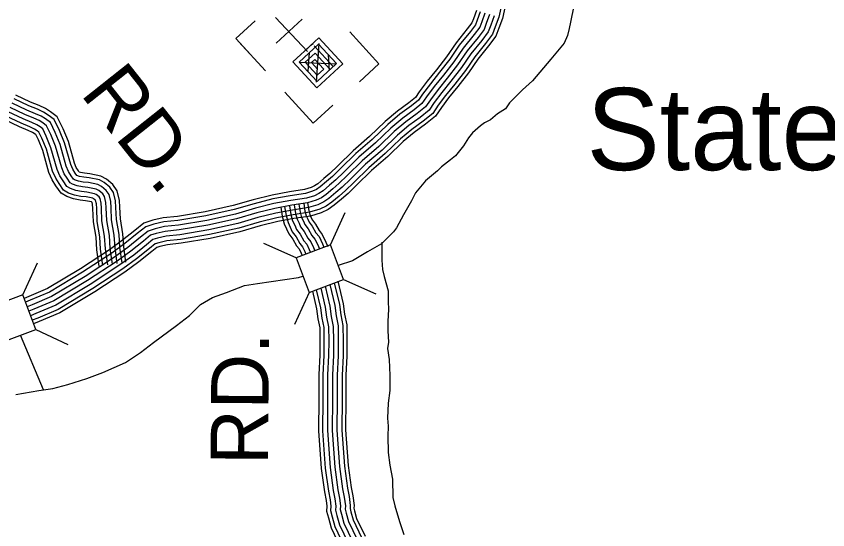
# Model space of a CAD drawing. Extents: x 1788175 to 1969470, y 584502 to 738744.
# Drawn here: x 1926145 to 1931371, y 608528 to 611833 of the extents above; entities that cross this region are included whole.
import ezdxf

# ---------------------------------------------------------------- set-up
doc = ezdxf.new("R2010")
doc.units = 0
for name, color, linetype in [('DESIGN - ROW - Right-of-Way and Easement Labels', 7, 'Continuous'), ('DESIGN - TRANSPORTATION - Text', 7, 'Continuous'), ('DESIGN - UTILITIES - Cable (Underground) with Text', 7, 'Continuous'), ('SURVEY - CONTOURS - Index with Text', 7, 'Continuous'), ('SURVEY - DRAINAGE - Storm Sewer', 7, 'Continuous'), ('SURVEY - TRANSPORTATION - Roads', 7, 'Continuous'), ('SURVEY - VEGETATION - Features with Text', 7, 'Continuous')]:
    doc.layers.add(name, color=color, linetype=linetype)

msp = doc.modelspace()

# ---------------------------------------------------------------- linework, layer by layer
at = {"layer": 'DESIGN - TRANSPORTATION - Text'}
for points in [[(1929731.3, 611877.7), (1929703.4, 611743.3)], [(1929706.5, 611757.7), (1929705.8, 611754.5), (1929696.3, 611710.3), (1929673, 611659.9), (1929588.4, 611556.6), (1929469.4, 611416.6)], [(1929469.4, 611416.6), (1929405.1, 611358.6), (1929321.4, 611275), (1929295.6, 611236.4), (1929244.2, 611204.2), (1929199.1, 611165.6), (1929160.5, 611146.3), (1929134.8, 611126.9), (1929083.3, 611081.9), (1929057.5, 611049.7), (1929025.3, 610998.2), (1928973.9, 610933.9), (1928941.7, 610908.1), (1928883.8, 610863.1), (1928858, 610837.3), (1928780.8, 610773), (1928716.4, 610695.7), (1928690.7, 610644.3), (1928639.2, 610554.2), (1928594.1, 610470.5), (1928574.8, 610444.7), (1928497.6, 610367.5), (1928407.5, 610316), (1928311, 610258.1), (1928219.4, 610229.9)], [(1928499.6, 610378.2), (1928499.2, 610264), (1928503.9, 610204), (1928514.5, 610158.1), (1928539.7, 610066.3), (1928540.6, 609996.3), (1928543.3, 609946.2), (1928538.3, 609870.1), (1928539.1, 609808), (1928542, 609736), (1928536.6, 609695.8), (1928547.5, 609623.9), (1928550.8, 609521.8), (1928550.1, 609423.7), (1928541.2, 609343.4), (1928536.5, 609247.3), (1928541.1, 609195.3), (1928538, 609131.1), (1928539.4, 609025), (1928550.4, 608943.1), (1928567.6, 608853.2), (1928571.2, 608735.1), (1928583.8, 608683.2), (1928613.1, 608581.5), (1928642.2, 608497.8)], [(1926142.1, 609398.9), (1926290.1, 609424.7), (1926380.2, 609437.5), (1926476.8, 609463.3), (1926599, 609501.9), (1926702, 609540.5), (1926850, 609604.9), (1926946.6, 609669.2), (1927030.2, 609733.6), (1927178.3, 609843), (1927261.9, 609907.4), (1927332.7, 609978.2), (1927410, 610023.2), (1927500.1, 610055.4), (1927615.9, 610100.4), (1927699.6, 610113.3), (1927963.4, 610151.9), (1927991.4, 610161.2)], [(1926321.7, 609429.2), (1926173.1, 609780.5)]]:
    msp.add_lwpolyline(points, dxfattribs=at)
at = {"layer": 'DESIGN - UTILITIES - Cable (Underground) with Text'}
for p, q in [((1927559, 611688.9), (1927685, 611804.5)), ((1927987.1, 611814.4), (1927819, 611660.2)), ((1927559, 611688.9), (1927655.4, 611583.8)), ((1928481.3, 611527.4), (1928292.6, 611733)), ((1927576.3, 611670), (1927749.7, 611481.1)), ((1928355.2, 611411.8), (1928481.3, 611527.4)), ((1927874.5, 611345.2), (1928058.4, 611145)), ((1928058.4, 611145), (1928184.4, 611260.7))]:
    msp.add_line(p, q, dxfattribs=at)
for points in [[(1927816, 611825.6), (1928020.3, 611606.7)], [(1928007.3, 611620.7), (1928010.2, 611617.5), (1928094.2, 611694.7), (1928248.5, 611526.6), (1928080.4, 611372.5), (1927926.3, 611540.4), (1928052.2, 611656.1), (1928057.5, 611650.4)], [(1928064.2, 611643), (1928187.2, 611509.1), (1928082.2, 611412.7), (1927966.5, 611538.7), (1928092.5, 611654.4), (1928208.2, 611528.4), (1928166.2, 611489.8), (1928069.8, 611594.8), (1928006.8, 611537), (1928083.9, 611453), (1928125.9, 611491.6), (1928068.1, 611554.5), (1928047.1, 611535.2), (1928085.6, 611493.3)], [(1928094.3, 611658.8), (1928077.1, 611408.5)], [(1928031.7, 611597.2), (1928022.3, 611479.6)], [(1928154.4, 611584.3), (1928160, 611484.6)], [(1927967, 611537.6), (1928203.3, 611526.5)]]:
    msp.add_lwpolyline(points, dxfattribs=at)
at = {"layer": 'SURVEY - CONTOURS - Index with Text'}
for points in [[(1929270.6, 611904.1), (1929252.8, 611826.7), (1929230.2, 611764.4), (1929212.7, 611717.5), (1929167.9, 611658.6), (1929098, 611572.7), (1929037.6, 611484.5), (1928969.2, 611395.4), (1928910.3, 611322.6), (1928862.8, 611259.9), (1928827, 611207), (1928765.1, 611157.4), (1928692.3, 611104.7), (1928620.5, 611044.4), (1928522, 610949.1), (1928415.4, 610857.6), (1928319.8, 610763.2), (1928265.1, 610711.1), (1928224.1, 610675.3), (1928177.8, 610636.3), (1928141.8, 610611.5), (1928099.4, 610590.8), (1928034.6, 610571.2), (1927929.3, 610555.2), (1927824.5, 610536.2), (1927710, 610507.3), (1927579.6, 610469.1), (1927390.5, 610427.6), (1927203.4, 610396.4), (1927115.2, 610387.3), (1927063.9, 610375.9), (1927039.8, 610367.9), (1927002.9, 610338.2), (1926920.6, 610272), (1926831, 610206.9), (1926638.3, 610080.5), (1926415.2, 609946.4), (1926283.6, 609890.7), (1926248.5, 609876.2)], [(1929294.6, 611898.3), (1929276.6, 611819.6), (1929253.4, 611755.9), (1929234.6, 611705.5), (1929187.3, 611643.4), (1929117.8, 611557.9), (1929057.7, 611469.9), (1928988.6, 611380.1), (1928929.7, 611307.3), (1928882.9, 611245.5), (1928845.4, 611190.1), (1928780.1, 611137.7), (1928707.6, 611085.2), (1928637.1, 611026), (1928538.6, 610930.8), (1928432.2, 610839.4), (1928337, 610745.5), (1928281.8, 610692.9), (1928240.2, 610656.5), (1928192.8, 610616.6), (1928154.3, 610590.1), (1928108.4, 610567.7), (1928040, 610547.1), (1927933.4, 610530.9), (1927829.7, 610512), (1927716.5, 610483.4), (1927585.7, 610445.2), (1927395.2, 610403.4), (1927206.7, 610371.9), (1927119.2, 610362.9), (1927070.5, 610352.1), (1927051.8, 610345.8), (1927018.4, 610319), (1926935.6, 610252.3), (1926845, 610186.6), (1926651.5, 610059.6), (1926426.5, 609924.3), (1926293.2, 609867.9), (1926257.1, 609853)], [(1929109, 611869.1), (1929089.7, 611816.2), (1929080.2, 611790.6), (1929050.2, 611751.2), (1928977.9, 611662.4), (1928916.4, 611572.4), (1928851.7, 611488.1), (1928792.4, 611415), (1928741, 611347.1), (1928715.7, 611309.7), (1928674.3, 611276.5), (1928600.2, 611222.8), (1928520.2, 611155.6), (1928421.1, 611059.8), (1928314, 610967.8), (1928215.6, 610870.7), (1928164.1, 610821.7), (1928126.6, 610788.9), (1928087, 610755.5), (1928066.1, 610741.1), (1928044.6, 610730.6), (1928001.6, 610717.6), (1927904.7, 610702.9), (1927792.8, 610682.6), (1927670.7, 610651.8), (1927542.5, 610614.3), (1927362.1, 610574.7), (1927183.4, 610544.9), (1927091.2, 610535.3), (1927024, 610520.4), (1926966.9, 610501.5), (1926909, 610454.8), (1926829.6, 610391), (1926745.9, 610330.1), (1926558.6, 610207.3), (1926347.1, 610080.1), (1926225.8, 610028.8), (1926196.6, 610016.7)], [(1929133.7, 611861.8), (1929113.8, 611807.3), (1929102.9, 611778), (1929070.4, 611735.3), (1928998.6, 611647), (1928937.2, 611557.3), (1928871.9, 611472.2), (1928812.7, 611399.1), (1928761.9, 611332.2), (1928734.8, 611292), (1928689.9, 611256), (1928616, 611202.5), (1928537.4, 611136.5), (1928438.4, 611040.8), (1928331.4, 610948.9), (1928233.5, 610852.3), (1928181.5, 610802.7), (1928143.3, 610769.3), (1928102.6, 610735), (1928079.1, 610718.9), (1928054, 610706.6), (1928007.2, 610692.5), (1927908.9, 610677.6), (1927798.2, 610657.5), (1927677.4, 610626.9), (1927548.9, 610589.3), (1927367, 610549.4), (1927186.8, 610519.4), (1927095.3, 610509.9), (1927030.9, 610495.6), (1926979.4, 610478.5), (1926925.2, 610434.8), (1926845.2, 610370.5), (1926760.5, 610309), (1926572.3, 610185.6), (1926358.8, 610057.2), (1926235.8, 610005.1), (1926205.5, 609992.6)], [(1929163.5, 611853), (1929142.9, 611796.6), (1929130.4, 611762.9), (1929094.8, 611716.2), (1929023.4, 611628.4), (1928962.3, 611539.1), (1928896.2, 611453), (1928837.1, 611380), (1928787.1, 611314.1), (1928757.9, 611270.8), (1928708.7, 611231.4), (1928635.1, 611178.1), (1928558.2, 611113.5), (1928459.3, 611017.8), (1928352.4, 610926.1), (1928255, 610830), (1928202.4, 610779.8), (1928163.5, 610745.8), (1928121.4, 610710.3), (1928094.8, 610692), (1928065.3, 610677.6), (1928014.1, 610662.2), (1927914, 610647), (1927804.8, 610627.2), (1927685.6, 610597), (1927556.5, 610559.3), (1927372.9, 610519), (1927191, 610488.6), (1927100.3, 610479.3), (1927039.2, 610465.7), (1926994.5, 610450.9), (1926944.6, 610410.7), (1926864.1, 610345.9), (1926778.1, 610283.4), (1926588.8, 610159.3), (1926372.9, 610029.5), (1926247.7, 609976.5), (1926216.3, 609963.5)], [(1929193.3, 611844.2), (1929172, 611785.9), (1929157.8, 611747.8), (1929119.2, 611697), (1929048.3, 611609.9), (1928987.4, 611520.9), (1928920.5, 611433.8), (1928861.5, 611360.8), (1928812.3, 611296.1), (1928780.9, 611249.5), (1928727.5, 611206.7), (1928654.2, 611153.6), (1928579, 611090.4), (1928480.2, 610994.9), (1928373.4, 610903.3), (1928276.6, 610807.7), (1928223.3, 610756.9), (1928183.7, 610722.3), (1928140.2, 610685.6), (1928110.5, 610665.2), (1928076.7, 610648.7), (1928020.9, 610631.9), (1927919.1, 610616.4), (1927811.4, 610596.8), (1927693.7, 610567.1), (1927564.2, 610529.2), (1927378.7, 610488.5), (1927195.1, 610457.9), (1927105.3, 610448.6), (1927047.4, 610435.8), (1927009.6, 610423.2), (1926964.1, 610386.5), (1926882.9, 610321.3), (1926795.7, 610257.9), (1926605.3, 610133), (1926387, 610001.8), (1926259.7, 609947.9), (1926227, 609934.4)], [(1929193.3, 611844.2), (1929172, 611785.9), (1929157.8, 611747.8), (1929119.2, 611697), (1929048.3, 611609.9), (1928987.4, 611520.9), (1928920.5, 611433.8), (1928861.5, 611360.8), (1928812.3, 611296.1), (1928780.9, 611249.5), (1928727.5, 611206.7), (1928654.2, 611153.6), (1928579, 611090.4), (1928480.2, 610994.9), (1928373.4, 610903.3), (1928276.6, 610807.7), (1928223.3, 610756.9), (1928183.7, 610722.3), (1928140.2, 610685.6), (1928110.5, 610665.2), (1928076.7, 610648.7), (1928020.9, 610631.9), (1927919.1, 610616.4), (1927811.4, 610596.8), (1927693.7, 610567.1), (1927564.2, 610529.2), (1927378.7, 610488.5), (1927195.1, 610457.9), (1927105.3, 610448.6), (1927047.4, 610435.8), (1927009.6, 610423.2), (1926964.1, 610386.5), (1926882.9, 610321.3), (1926795.7, 610257.9), (1926605.3, 610133), (1926387, 610001.8), (1926259.7, 609947.9), (1926227, 609934.4)], [(1929223, 611835.4), (1929201.1, 611775.1), (1929185.3, 611732.7), (1929143.5, 611677.8), (1929073.1, 611591.3), (1929012.5, 611502.7), (1928944.9, 611414.6), (1928885.9, 611341.7), (1928837.5, 611278), (1928804, 611228.3), (1928746.3, 611182.1), (1928673.3, 611129.2), (1928599.8, 611067.4), (1928501.1, 610972), (1928394.4, 610880.4), (1928298.2, 610785.5), (1928244.2, 610734), (1928203.9, 610698.8), (1928159, 610660.9), (1928126.1, 610638.3), (1928088, 610619.7), (1928027.7, 610601.5), (1927924.2, 610585.8), (1927817.9, 610566.5), (1927701.9, 610537.2), (1927571.9, 610499.2), (1927384.6, 610458.1), (1927199.3, 610427.2), (1927110.2, 610418), (1927055.7, 610405.8), (1927024.7, 610395.5), (1926983.5, 610362.4), (1926901.7, 610296.6), (1926813.3, 610232.4), (1926621.8, 610106.8), (1926401.1, 609974.1), (1926271.7, 609919.3), (1926237.8, 609905.3)]]:
    msp.add_lwpolyline(points, dxfattribs=at)
at = {"layer": 'SURVEY - DRAINAGE - Storm Sewer'}
for p, q in [((1928169.4, 610362.2), (1928262.8, 610569.3)), ((1927947.1, 610278.2), (1927740.1, 610371.6)), ((1926188.2, 610039.4), (1926283.2, 610245.7)), ((1928253.5, 610140), (1928460.5, 610046.7)), ((1928031.2, 610056), (1927937.9, 609848.9)), ((1926270.6, 609816.5), (1926476.8, 609721.5))]:
    msp.add_line(p, q, dxfattribs=at)
msp.add_lwpolyline([(1928031.2, 610056), (1928253.5, 610140), (1928169.4, 610362.2), (1927947.1, 610278.2), (1928031.2, 610056)], dxfattribs=at)
msp.add_lwpolyline([(1926188.2, 610039.4), (1925965.4, 609957.1), (1926047.7, 609734.2), (1926270.6, 609816.5)], close=True, dxfattribs=at)
at = {"layer": 'SURVEY - TRANSPORTATION - Roads'}
for points in [[(1926852, 610250.3), (1926838, 610348.3), (1926832.8, 610431.8), (1926815.8, 610528.7), (1926812.9, 610604.1), (1926809.9, 610648.1), (1926796.3, 610709), (1926767.3, 610751.3), (1926726.3, 610784.6), (1926689.6, 610803.8), (1926619.2, 610818.7), (1926585.1, 610822.2), (1926560.3, 610827.4), (1926551.7, 610830.3), (1926546.3, 610838.2), (1926532.4, 610860.7), (1926520.7, 610887.4), (1926481.2, 611026.1), (1926447.4, 611108.6), (1926410, 611186.6), (1926366, 611218.7), (1926334.2, 611239.3), (1926292.7, 611258.1), (1926237, 611281.1), (1926143, 611325.6)], [(1926795.9, 610242.3), (1926781.5, 610342.6), (1926776.4, 610425.1), (1926759.2, 610522.6), (1926756.3, 610601.1), (1926753.6, 610639.9), (1926743.3, 610686), (1926725.1, 610712.5), (1926695, 610736.9), (1926670.2, 610749.9), (1926610.4, 610762.6), (1926576.3, 610766.1), (1926545.5, 610772.6), (1926519.8, 610781.1), (1926514.9, 610783.8), (1926498.8, 610807.1), (1926482, 610834.3), (1926467.2, 610868.2), (1926427.5, 611007.5), (1926395.5, 611085.6), (1926365, 611149.2), (1926333.8, 611172), (1926306.9, 611189.4), (1926270.1, 611206.1), (1926214.1, 611229.2), (1926119.7, 611273.8)], [(1926826.6, 610246.7), (1926812.4, 610345.7), (1926807.3, 610428.8), (1926790.1, 610525.9), (1926787.2, 610602.7), (1926784.4, 610644.4), (1926772.2, 610698.6), (1926748.2, 610733.7), (1926712.1, 610763), (1926680.8, 610779.3), (1926615.2, 610793.3), (1926581.1, 610796.8), (1926553.6, 610802.6), (1926535.5, 610808.5), (1926524.7, 610824.1), (1926509.5, 610848.7), (1926496.5, 610878.7), (1926456.8, 611017.7), (1926423.9, 611098.2), (1926389.6, 611169.6), (1926351.4, 611197.5), (1926321.9, 611216.6), (1926282.5, 611234.5), (1926226.6, 611257.6), (1926132.5, 611302.1)], [(1926734.5, 610233.5), (1926719.8, 610336.3), (1926714.8, 610417.8), (1926697.4, 610516.1), (1926694.3, 610597.8), (1926692.1, 610631), (1926685.4, 610660.8), (1926679.1, 610670), (1926660.7, 610684.9), (1926649, 610691), (1926600.8, 610701.3), (1926566.7, 610704.8), (1926529.4, 610712.6), (1926494.8, 610724), (1926472.2, 610736.7), (1926446.9, 610773.1), (1926426.9, 610805.5), (1926408.7, 610847.2), (1926368.8, 610987.2), (1926338.8, 611060.4), (1926315.9, 611108.3), (1926298.7, 611120.9), (1926277.1, 611134.8), (1926245.5, 611149.2), (1926189, 611172.5), (1926094.2, 611217.3)], [(1926765.2, 610237.9), (1926750.7, 610339.4), (1926745.6, 610421.5), (1926728.3, 610519.4), (1926725.3, 610599.4), (1926722.8, 610635.4), (1926714.3, 610673.4), (1926702.1, 610691.2), (1926677.9, 610710.9), (1926659.6, 610720.5), (1926605.6, 610731.9), (1926571.5, 610735.4), (1926537.4, 610742.6), (1926507.3, 610752.6), (1926493.5, 610760.2), (1926472.8, 610790.1), (1926454.4, 610819.9), (1926438, 610857.7), (1926398.2, 610997.4), (1926367.2, 611073), (1926340.5, 611128.7), (1926316.2, 611146.4), (1926292, 611162.1), (1926257.8, 611177.6), (1926201.5, 611200.9), (1926106.9, 611245.6)], [(1926765.2, 610237.9), (1926750.7, 610339.4), (1926745.6, 610421.5), (1926728.3, 610519.4), (1926725.3, 610599.4), (1926722.8, 610635.4), (1926714.3, 610673.4), (1926702.1, 610691.2), (1926677.9, 610710.9), (1926659.6, 610720.5), (1926605.6, 610731.9), (1926571.5, 610735.4), (1926537.4, 610742.6), (1926507.3, 610752.6), (1926493.5, 610760.2), (1926472.8, 610790.1), (1926454.4, 610819.9), (1926438, 610857.7), (1926398.2, 610997.4), (1926367.2, 611073), (1926340.5, 611128.7), (1926316.2, 611146.4), (1926292, 611162.1), (1926257.8, 611177.6), (1926201.5, 611200.9), (1926106.9, 611245.6)], [(1926679.3, 610225.6), (1926664.3, 610330.6), (1926659.4, 610411.2), (1926641.9, 610510.1), (1926638.7, 610594.8), (1926636.8, 610622.9), (1926634.1, 610634.7), (1926630, 610638.1), (1926592.1, 610646.1), (1926558.1, 610649.6), (1926514.8, 610658.7), (1926472.3, 610672.8), (1926433.7, 610694.3), (1926400.3, 610742.6), (1926377.4, 610779.6), (1926356.2, 610828.4), (1926316.1, 610969), (1926287.9, 611037.8), (1926271.7, 611071.5), (1926267.1, 611074.9), (1926250.3, 611085.8), (1926223.3, 611098), (1926166.4, 611121.5), (1926071.3, 611166.5)], [(1926703.8, 610229.1), (1926688.9, 610333.1), (1926683.9, 610414.1), (1926666.5, 610512.8), (1926663.4, 610596.1), (1926661.3, 610626.5), (1926656.5, 610648.2), (1926656.1, 610648.8), (1926643.6, 610658.9), (1926638.4, 610661.6), (1926595.9, 610670.6), (1926562, 610674.1), (1926521.3, 610682.6), (1926482.3, 610695.5), (1926450.8, 610713.1), (1926420.9, 610756.2), (1926399.4, 610791.1), (1926379.5, 610836.7), (1926339.5, 610977), (1926310.5, 611047.9), (1926291.3, 611087.8), (1926281.1, 611095.3), (1926262.2, 611107.5), (1926233.2, 611120.7), (1926176.4, 611144.1), (1926081.4, 611189.1)], [(1927848.5, 610605.1), (1927857.9, 610546.2), (1927871.2, 610497.1), (1927886.7, 610464.6), (1927900.5, 610432.6), (1927926.2, 610398.5), (1927951, 610356.4), (1927967.2, 610335.3), (1927980.5, 610308.1), (1927986.7, 610293.1)], [(1927873.9, 610609.1), (1927883.1, 610551.6), (1927895.5, 610506.1), (1927910.1, 610475.3), (1927922.9, 610445.6), (1927947.6, 610412.8), (1927972.3, 610370.8), (1927989.2, 610348.9), (1928004, 610318.6), (1928010.7, 610302.2)], [(1927904.5, 610614), (1927913.4, 610558.1), (1927924.6, 610516.9), (1927938.4, 610488.1), (1927949.9, 610461.3), (1927973.5, 610430), (1927998.1, 610388.2), (1928015.7, 610365.4), (1928032.3, 610331.3), (1928039.7, 610313.2)], [(1927935.2, 610618.8), (1927943.8, 610564.7), (1927953.8, 610527.7), (1927966.6, 610500.9), (1927976.9, 610477), (1927999.3, 610447.3), (1928023.8, 610405.6), (1928042.1, 610381.8), (1928060.6, 610344), (1928068.7, 610324.2)], [(1927935.2, 610618.8), (1927943.8, 610564.7), (1927953.8, 610527.7), (1927966.6, 610500.9), (1927976.9, 610477), (1927999.3, 610447.3), (1928023.8, 610405.6), (1928042.1, 610381.8), (1928060.6, 610344), (1928068.7, 610324.2)], [(1927935.2, 610618.8), (1927943.8, 610564.7), (1927953.8, 610527.7), (1927966.6, 610500.9), (1927976.9, 610477), (1927999.3, 610447.3), (1928023.8, 610405.6), (1928042.1, 610381.8), (1928060.6, 610344), (1928068.7, 610324.2)], [(1927965.8, 610623.7), (1927974.1, 610571.2), (1927983, 610538.5), (1927994.8, 610513.7), (1928003.9, 610492.7), (1928025.1, 610464.5), (1928049.6, 610423), (1928068.6, 610398.2), (1928088.9, 610356.7), (1928097.7, 610335.2)], [(1927996.4, 610628.6), (1928004.5, 610577.7), (1928012.2, 610549.4), (1928023.1, 610526.5), (1928030.9, 610508.4), (1928050.9, 610481.8), (1928075.3, 610440.3), (1928095.1, 610414.7), (1928117.2, 610369.4), (1928126.7, 610346.1)], [(1928020.8, 610632.5), (1928028.7, 610582.9), (1928035.4, 610558), (1928045.6, 610536.7), (1928052.4, 610520.9), (1928071.5, 610495.5), (1928095.8, 610454.2), (1928116.2, 610427.8), (1928139.8, 610379.5), (1928151.6, 610350.6)], [(1928216.7, 610127.8), (1928250.9, 609982.7), (1928259.9, 609915.3), (1928273.8, 609846.2), (1928275.1, 609745.2), (1928274.3, 609646.2), (1928267.9, 609522.3), (1928267.9, 609368), (1928266.5, 609170.8), (1928283.1, 608940.9), (1928302.3, 608800.3), (1928313, 608746.2), (1928321.2, 608684.8), (1928320, 608666.9), (1928324.6, 608650.5), (1928337.4, 608600), (1928391.7, 608487.1)], [(1928076.8, 610073.2), (1928104.4, 609955.7), (1928113.2, 609890.7), (1928125.2, 609830.5), (1928126.4, 609744.8), (1928125.6, 609650.6), (1928119.2, 609526.1), (1928119.2, 609368.5), (1928117.8, 609166), (1928135.2, 608925.5), (1928155.6, 608775.8), (1928166.2, 608721.9), (1928171.8, 608680.1), (1928169.8, 608651.6), (1928180.9, 608612.1), (1928197, 608548.9), (1928253.3, 608431.8)], [(1928106, 610084.2), (1928135, 609961.3), (1928143.7, 609895.9), (1928156.2, 609833.8), (1928157.4, 609744.9), (1928156.6, 609649.7), (1928150.2, 609525.3), (1928150.2, 609368.4), (1928148.8, 609167), (1928166, 608928.7), (1928186.2, 608780.9), (1928196.8, 608727), (1928202.9, 608681.1), (1928201.1, 608654.8), (1928210.8, 608620.1), (1928226.3, 608559.6), (1928282.2, 608443.3)], [(1928135.2, 610095.3), (1928165.5, 609967), (1928174.3, 609901), (1928187.2, 609837.1), (1928188.4, 609745), (1928187.6, 609648.8), (1928181.2, 609524.5), (1928181.2, 609368.3), (1928179.8, 609168), (1928196.9, 608931.9), (1928216.7, 608786), (1928227.4, 608732.1), (1928234.1, 608682.1), (1928232.4, 608658), (1928240.8, 608628.1), (1928255.5, 608570.2), (1928311, 608454.8)], [(1928135.2, 610095.3), (1928165.5, 609967), (1928174.3, 609901), (1928187.2, 609837.1), (1928188.4, 609745), (1928187.6, 609648.8), (1928181.2, 609524.5), (1928181.2, 609368.3), (1928179.8, 609168), (1928196.9, 608931.9), (1928216.7, 608786), (1928227.4, 608732.1), (1928234.1, 608682.1), (1928232.4, 608658), (1928240.8, 608628.1), (1928255.5, 608570.2), (1928311, 608454.8)], [(1928135.2, 610095.3), (1928165.5, 609967), (1928174.3, 609901), (1928187.2, 609837.1), (1928188.4, 609745), (1928187.6, 609648.8), (1928181.2, 609524.5), (1928181.2, 609368.3), (1928179.8, 609168), (1928196.9, 608931.9), (1928216.7, 608786), (1928227.4, 608732.1), (1928234.1, 608682.1), (1928232.4, 608658), (1928240.8, 608628.1), (1928255.5, 608570.2), (1928311, 608454.8)], [(1928164.5, 610106.4), (1928196, 609972.6), (1928204.9, 609906.1), (1928218.1, 609840.3), (1928219.4, 609745), (1928218.6, 609647.9), (1928212.2, 609523.7), (1928212.2, 609368.2), (1928210.8, 609169), (1928227.7, 608935.1), (1928247.3, 608791.1), (1928258, 608737.1), (1928265.2, 608683), (1928263.7, 608661.2), (1928270.7, 608636.1), (1928284.8, 608580.9), (1928339.9, 608466.4)], [(1928193.7, 610117.4), (1928226.5, 609978.2), (1928235.5, 609911.2), (1928249.1, 609843.6), (1928250.4, 609745.1), (1928249.6, 609647), (1928243.2, 609522.9), (1928243.2, 609368.1), (1928241.8, 609170), (1928258.6, 608938.3), (1928277.9, 608796.2), (1928288.6, 608742.2), (1928296.4, 608684), (1928295, 608664.4), (1928300.7, 608644.1), (1928314.1, 608591.5), (1928368.7, 608477.9)], [(1928052.5, 610064), (1928079.1, 609951), (1928087.8, 609886.5), (1928099.6, 609827.8), (1928100.6, 609744.7), (1928099.9, 609651.4), (1928093.5, 609526.8), (1928093.5, 609368.6), (1928092.1, 609165.1), (1928109.6, 608922.8), (1928130.2, 608771.5), (1928140.9, 608717.7), (1928146, 608679.3), (1928143.8, 608649), (1928156, 608605.4), (1928172.7, 608540.1), (1928229.4, 608422.2)]]:
    msp.add_lwpolyline(points, dxfattribs=at)

# ---------------------------------------------------------------- texts
at = {"layer": 'DESIGN - ROW - Right-of-Way and Easement Labels'}
for rotation, p in [(308.3949, (1926552.5, 611334.5)), (89.5945, (1927766.9, 608944.4))]:
    msp.add_text('RD.', height=370, rotation=rotation, dxfattribs=at).set_placement(p)
at = {"layer": 'SURVEY - VEGETATION - Features with Text'}
msp.add_text('StatesviI Ie', height=527.999, dxfattribs=at).set_placement((1929818.2, 610843.2))

doc.saveas('drawing.dxf')
